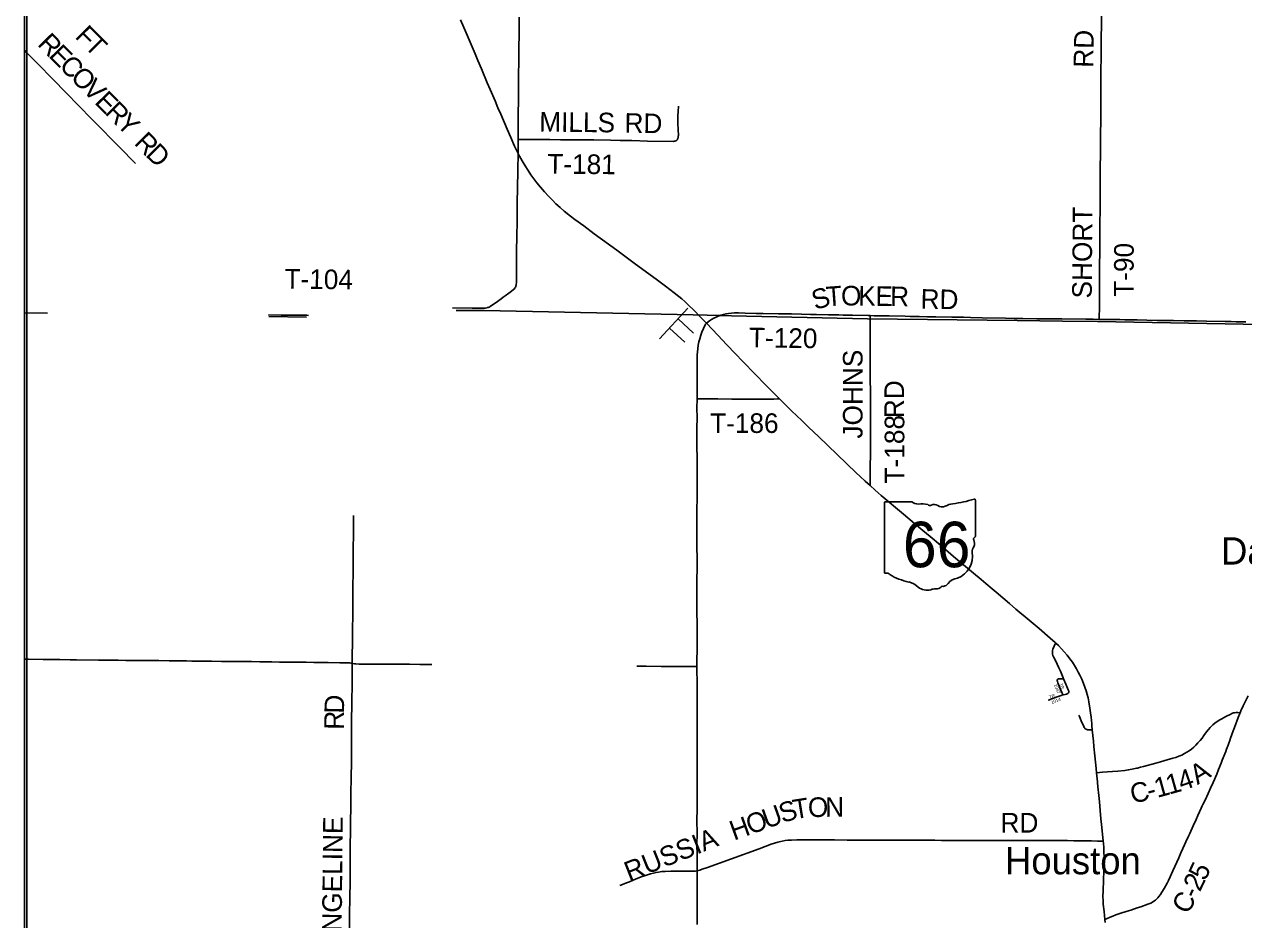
# Model space of a CAD drawing. Extents: x -87 to 2145, y -2128 to 440.
# Drawn here: x 90.3 to 183.6, y -365.9 to -297.5 of the extents above; entities that cross this region are included whole.
import ezdxf

# ---------------------------------------------------------------- set-up
doc = ezdxf.new("R2010")
doc.units = 0
for name, color, linetype in [('GM_X_Adjacent_County', 7, 'Continuous'), ('GM_X_County', 7, 'Continuous'), ('GM_X_County_Road', 7, 'Continuous'), ('GM_X_County_Road_Text', 7, 'Continuous'), ('GM_X_State_Route', 7, 'Continuous'), ('GM_X_State_Shield', 7, 'Continuous'), ('GM_X_Township', 7, 'Continuous'), ('GM_X_Township_Road', 7, 'Continuous'), ('GM_X_Township_Road_Text', 7, 'Continuous'), ('GM_X_Township_Subdivision', 7, 'Continuous'), ('GM_X_Township_Subdivision_Text', 7, 'Continuous'), ('GM_X_Unincorporated_Location', 7, 'Continuous'), ('GM_X_Unincorporated_Text', 7, 'Continuous'), ('SH_Border', 7, 'Continuous'), ('SN_P_Signs', 7, 'Continuous')]:
    doc.layers.add(name, color=color, linetype=linetype)

msp = doc.modelspace()

# ---------------------------------------------------------------- linework, layer by layer
at = {"layer": 'GM_X_Adjacent_County'}
msp.add_lwpolyline([(342.126, -461.349), (342.126, -234.663), (90.326, -234.663), (90.326, -451.873)], dxfattribs=at)
at = {"layer": 'GM_X_County'}
msp.add_lwpolyline([(342.126, -461.349), (342.126, -234.663), (90.326, -234.663), (90.326, -451.873)], dxfattribs=at)
at = {"layer": 'GM_X_County_Road'}
for points in [[(128.107, -306.252), (128.107, -306.151), (128.105, -305.577), (128.105, -305.283), (128.106, -305.037), (128.11, -304.463), (128.113, -304.152), (128.125, -303.398), (128.127, -302.512), (128.13, -302.233), (128.131, -302.184), (128.131, -302.151), (128.131, -301.743), (128.131, -301.71), (128.137, -301.169), (128.144, -300.447), (128.148, -300.152), (128.153, -299.824), (128.158, -299.365), (128.163, -299.005), (128.174, -298.431), (128.177, -297.874), (128.179, -297.48), (128.18, -296.906)], [(128.111, -307.332), (128.109, -306.842), (128.107, -306.252)], [(125.741, -319.126), (125.802, -319.108), (125.879, -319.078), (125.963, -319.036), (126.521, -318.651), (126.799, -318.449), (126.969, -318.323), (127.121, -318.209), (127.399, -318.008), (127.813, -317.673), (127.858, -317.621), (127.89, -317.567), (127.92, -317.51), (127.939, -317.451), (127.952, -317.399), (127.962, -317.324), (127.969, -317.238), (127.973, -317.14), (127.978, -316.877), (127.979, -316.532), (127.979, -316.073), (127.981, -315.532), (127.99, -314.827), (128.006, -313.629), (128.017, -312.547), (128.02, -311.989), (128.036, -311.12), (128.054, -309.922), (128.076, -308.675), (128.087, -308.134), (128.098, -307.824), (128.111, -307.332)], [(123.071, -319.133), (124.582, -319.165), (124.808, -319.168), (125.284, -319.173), (125.483, -319.166), (125.606, -319.155), (125.718, -319.133), (125.741, -319.126)], [(115.407, -346.341), (115.405, -346.14), (115.411, -345.829), (115.425, -344.632), (115.426, -344.041), (115.435, -343.5), (115.444, -342.893), (115.448, -342.237), (115.451, -341.384), (115.462, -340.564), (115.469, -339.285), (115.471, -338.546), (115.475, -338.055), (115.497, -335.972), (115.504, -335.031)], [(115.194, -366.593), (115.201, -365.494), (115.221, -364.33), (115.241, -362.968), (115.256, -361.705), (115.264, -360.131), (115.277, -359.344), (115.279, -358.523), (115.293, -357.261), (115.307, -356.211), (115.322, -355.161), (115.341, -353.8), (115.352, -352.438), (115.358, -351.52), (115.358, -351.027), (115.362, -350.355), (115.37, -349.814), (115.382, -349.191), (115.397, -348.011), (115.412, -346.78), (115.407, -346.341)], [(183.339, -350.115), (183.405, -349.965), (183.58, -349.595), (183.953, -348.828)], [(172.358, -354.715), (172.575, -354.694), (172.821, -354.671), (173.574, -354.621), (173.999, -354.581), (174.52, -354.526), (174.779, -354.487), (175.084, -354.43), (175.419, -354.36), (175.481, -354.347), (175.718, -354.289), (175.955, -354.228), (176.905, -353.971), (177.252, -353.872), (177.757, -353.728), (178.199, -353.602), (178.433, -353.53), (178.663, -353.446), (178.873, -353.356), (179.093, -353.249), (179.277, -353.144), (179.455, -353.029), (179.625, -352.904), (179.8, -352.756), (179.962, -352.596), (180.117, -352.429), (180.286, -352.23), (180.428, -352.051), (180.576, -351.855), (180.771, -351.591), (180.924, -351.396), (181.042, -351.259), (181.166, -351.127), (181.25, -351.048), (181.403, -350.921), (181.589, -350.785), (181.781, -350.661), (181.88, -350.602), (182.29, -350.392), (182.575, -350.248), (182.763, -350.163), (182.842, -350.134), (182.925, -350.115), (183.026, -350.105), (183.11, -350.105), (183.158, -350.107), (183.339, -350.115)], [(172.991, -365.934), (173.177, -365.858), (173.412, -365.762), (173.607, -365.68), (173.834, -365.588), (174.207, -365.464), (174.627, -365.327), (174.97, -365.217), (175.468, -365.052), (175.748, -364.959), (175.949, -364.89), (176.089, -364.841), (176.272, -364.77), (176.501, -364.675), (176.635, -364.609), (176.749, -364.54), (176.857, -364.461), (176.945, -364.385), (177.038, -364.289), (177.134, -364.175), (177.252, -364.015), (177.36, -363.85), (177.528, -363.567), (177.75, -363.164), (177.864, -362.945), (177.993, -362.68), (178.203, -362.216), (178.642, -361.226), (178.813, -360.836), (178.961, -360.507), (179.09, -360.224), (179.198, -359.986), (179.396, -359.556), (179.491, -359.351), (179.749, -358.782), (179.978, -358.275), (180.109, -357.992), (180.368, -357.426), (180.45, -357.249), (180.498, -357.145), (180.659, -356.809), (180.896, -356.287), (181.081, -355.886), (181.275, -355.452), (181.56, -354.806), (181.699, -354.473), (181.897, -353.969), (181.98, -353.754), (182.237, -353.08), (182.301, -352.911), (182.417, -352.605), (182.48, -352.435), (182.553, -352.235), (182.614, -352.065), (182.823, -351.496), (182.92, -351.235), (183.19, -350.495), (183.313, -350.174), (183.339, -350.115)], [(141.8, -362.203), (142.002, -362.151), (142.192, -362.095), (142.58, -361.961), (144.416, -361.298), (146.541, -360.518), (147.467, -360.186), (147.715, -360.102), (147.981, -360.024), (148.315, -359.946), (148.54, -359.905), (148.75, -359.878), (149.027, -359.86), (149.436, -359.847), (150.518, -359.84), (152.306, -359.853), (153.29, -359.86), (153.995, -359.864), (154.356, -359.866), (154.831, -359.866), (155.356, -359.866), (155.93, -359.868), (156.553, -359.87), (156.979, -359.871), (157.536, -359.869), (158.094, -359.869), (159.111, -359.869), (159.98, -359.874), (160.488, -359.884), (161.013, -359.891), (161.931, -359.894), (162.554, -359.894), (163.456, -359.895), (163.898, -359.894), (164.258, -359.891), (164.537, -359.892), (165.062, -359.894), (165.619, -359.891), (166.29, -359.891), (166.749, -359.895), (167.257, -359.897), (167.733, -359.897), (168.094, -359.896), (168.586, -359.897), (169.635, -359.896), (170.127, -359.901), (170.619, -359.906), (171.504, -359.921), (171.963, -359.931), (172.422, -359.942), (172.653, -359.943), (172.869, -359.943)], [(136.625, -363.044), (137.133, -362.838), (137.59, -362.658), (137.779, -362.591)], [(137.779, -362.591), (137.929, -362.537), (138.226, -362.444), (138.462, -362.381), (138.653, -362.34), (138.846, -362.306), (139.089, -362.277), (139.35, -362.257), (139.792, -362.242), (140.267, -362.236), (140.758, -362.239), (141.349, -362.243), (141.547, -362.239), (141.663, -362.229), (141.778, -362.208), (141.8, -362.203)], [(135.882, -363.341), (136.464, -363.11), (136.625, -363.044)]]:
    msp.add_lwpolyline(points, dxfattribs=at)
at = {"layer": 'GM_X_State_Route'}
for points in [[(166.483, -342.44), (166.184, -342.186), (165.687, -341.759), (165.186, -341.336), (164.672, -340.903), (164.372, -340.648), (163.899, -340.242), (163.536, -339.935), (162.943, -339.442), (161.422, -338.167), (160.407, -337.309), (159.618, -336.642), (159.065, -336.178), (158.426, -335.638), (157.583, -334.933), (155.879, -333.493), (155.407, -333.084), (155.029, -332.744), (154.651, -332.404), (154.265, -332.047), (153.957, -331.752), (152.518, -330.361), (151.084, -328.989), (150.35, -328.285), (149.806, -327.763), (149.046, -327.038), (148.52, -326.52), (148.098, -326.101), (147.531, -325.537), (146.974, -324.98), (146.285, -324.277), (145.247, -323.205), (144.758, -322.696), (144.047, -321.946), (143.403, -321.268), (142.516, -320.305), (141.955, -319.745), (141.65, -319.431), (141.544, -319.321), (141.147, -318.928), (140.848, -318.647), (140.627, -318.45), (140.399, -318.261), (140.051, -317.986), (139.383, -317.482), (138.669, -316.957), (137.082, -315.792), (135.657, -314.74), (133.926, -313.465), (133.118, -312.876), (132.446, -312.377), (132.114, -312.137), (131.633, -311.744), (131.312, -311.464), (130.997, -311.177), (130.728, -310.914), (130.421, -310.597), (130.112, -310.258), (129.802, -309.899), (129.543, -309.583), (129.305, -309.271), (129.086, -308.965), (128.867, -308.638), (128.64, -308.278), (128.416, -307.897), (128.21, -307.524), (128.111, -307.332), (128.007, -307.131), (127.83, -306.762), (127.535, -306.104), (127.26, -305.473), (126.773, -304.326), (126.562, -303.828), (126.344, -303.314), (125.962, -302.425), (125.744, -301.913), (125.295, -300.859), (125.025, -300.226), (124.808, -299.713), (124.348, -298.643), (124.115, -298.1), (123.692, -297.105)], [(141.806, -366.32), (141.803, -364.597), (141.8, -363.596), (141.801, -362.547), (141.8, -362.203), (141.793, -360.972), (141.783, -360.219), (141.79, -359.349), (141.786, -358.332), (141.792, -357.496), (141.791, -356.479), (141.789, -355.396), (141.792, -354.642), (141.788, -353.395), (141.791, -352.231), (141.789, -351.066), (141.79, -349.262), (141.794, -348.065), (141.787, -346.593), (141.786, -346.195), (141.792, -345.194), (141.789, -343.439), (141.781, -342.307), (141.784, -341.553), (141.783, -340.732), (141.788, -338.256), (141.785, -337.485), (141.787, -336.599), (141.782, -334.697), (141.792, -333.565), (141.788, -330.924), (141.786, -329.464), (141.782, -328.365), (141.788, -327.529), (141.787, -326.823), (141.79, -326.102), (141.791, -325.954), (141.788, -325.248), (141.789, -324.412), (141.79, -323.838), (141.791, -323.199), (141.803, -322.74), (141.819, -322.496), (141.843, -322.269), (141.885, -321.994), (141.936, -321.738), (141.996, -321.5), (142.075, -321.234), (142.157, -321.004), (142.274, -320.716), (142.409, -320.429), (142.433, -320.391), (142.457, -320.362), (142.516, -320.305)], [(172.002, -351.086), (171.991, -350.962), (171.944, -350.456), (171.903, -350.115), (171.849, -349.759), (171.766, -349.275), (171.707, -348.986), (171.646, -348.732), (171.565, -348.449), (171.467, -348.154), (171.364, -347.879), (171.231, -347.562), (171.088, -347.25), (170.962, -347.002), (170.827, -346.759), (170.666, -346.493), (170.513, -346.261), (170.313, -345.982), (170.103, -345.71), (169.882, -345.447), (169.673, -345.217), (169.444, -344.984), (169.238, -344.787), (169.195, -344.747), (168.816, -344.409), (167.956, -343.674), (166.897, -342.793), (166.483, -342.44)], [(172.437, -355.45), (172.434, -355.417), (172.358, -354.715), (172.322, -354.39), (172.231, -353.41), (172.161, -352.708), (172.117, -352.301), (172.035, -351.428), (172.002, -351.086)], [(173.015, -366.177), (172.991, -365.934), (172.931, -365.329), (172.873, -364.774), (172.853, -364.461), (172.849, -364.198), (172.858, -363.722), (172.911, -362.197), (172.927, -361.64), (172.928, -361.181), (172.922, -360.739), (172.909, -360.445), (172.883, -360.102), (172.869, -359.943), (172.822, -359.416), (172.741, -358.667), (172.694, -358.242), (172.639, -357.588), (172.573, -356.936), (172.528, -356.462), (172.467, -355.792), (172.437, -355.45)]]:
    msp.add_lwpolyline(points, dxfattribs=at)
at = {"layer": 'GM_X_State_Shield'}
for p, q in [((163.085, -336.617), (163.085, -333.854)), ((156.124, -334.075), (156.124, -339.359)), ((158.231, -333.985), (156.193, -333.985)), ((163.084, -336.617), (163.085, -336.617))]:
    msp.add_line(p, q, dxfattribs=at)
for centre, radius, start, end in [((160.605, -326.782), 7.382, 275.84447, 288.90645), ((163.008, -333.842), 0.0775, 351.86209, 97.738), ((156.204, -334.064), 0.0806, 98.1301, 188.1301), ((158.716, -333.371), 0.782, 231.61951, 271.11188), ((158.976, -336.951), 2.808, 80.48669, 94.98827), ((159.613, -334.037), 0.226, 219.79206, 297.10237), ((159.945, -334.647), 0.469, 54.46668, 119.14113), ((160.55, -333.81), 0.564, 233.85621, 294.82819), ((161.547, -335.598), 1.485, 97.34618, 120.76885), ((163.067, -336.82), 0.12, 107.94398, 210.33697), ((163.002, -336.628), 0.0829, 289.60381, 7.73413), ((163.362, -337.774), 0.524, 136.8065, 186.92959), ((162.304, -337.17), 0.72, 340.03296, 23.64957), ((161.019, -338.125), 1.846, 292.30889, 8.98584), ((156.204, -339.37), 0.0814, 171.95839, 258.30661), ((156.217, -338.83), 0.621, 267.33899, 280.60386), ((156.344, -339.663), 0.224, 29.74838, 93.27175), ((159.17, -334.917), 5.331, 240.41292, 257.1985), ((157.581, -341.732), 1.668, 47.18416, 75.83597), ((160.074, -340.085), 0.564, 268.77702, 315.54927), ((160.584, -340.597), 0.159, 65.75173, 132.64842), ((160.516, -339.871), 0.597, 282.87319, 323.27711), ((161.797, -340.842), 1.011, 94.40312, 142.57675), ((159.385, -339.69), 1.058, 230.70037, 286.29184), ((159.996, -341.516), 0.87, 85.69512, 111.20995)]:
    msp.add_arc(centre, radius, start, end, dxfattribs=at)
at = {"layer": 'GM_X_Township'}
for p, q in [((109.027, -319.802), (111.918, -319.849)), ((111.918, -319.849), (109.027, -319.802))]:
    msp.add_line(p, q, dxfattribs=at)
for points in [[(246.785, -234.663), (90.326, -234.663), (90.326, -319.52), (92.095, -319.546)], [(92.095, -319.546), (90.326, -319.52), (90.326, -451.873), (98.227, -452.445), (101.35, -452.662), (107.813, -452.727), (113.202, -452.727), (114.73, -452.822), (141.984, -452.95), (161.811, -452.995), (181.93, -453.064), (195.32, -453.117), (208.542, -453.167), (221.675, -453.226), (221.963, -453.23), (221.928, -449.631)], [(123.349, -319.336), (125.514, -319.344), (141.488, -319.686), (142.555, -319.71), (144.421, -319.751), (154.831, -319.981), (166.286, -320.119), (169.752, -320.161), (172.418, -320.193), (193.342, -320.561)], [(221.093, -364.423), (221.05, -360.125), (220.92, -346.926), (220.796, -334.306), (220.66, -320.641), (219.794, -320.63), (207.538, -320.649), (193.342, -320.561), (172.418, -320.193), (169.752, -320.161), (166.286, -320.119), (154.831, -319.981), (144.421, -319.751), (142.555, -319.71), (141.488, -319.686), (125.514, -319.344), (123.349, -319.336)]]:
    msp.add_lwpolyline(points, dxfattribs=at)
at = {"layer": 'GM_X_Township_Road'}
for points in [[(172.563, -320.023), (172.564, -319.841), (172.572, -319.127), (172.585, -318.311), (172.583, -317.278), (172.59, -316.098), (172.593, -315.606), (172.597, -315.163), (172.606, -314.098), (172.615, -313.098), (172.62, -312.557), (172.627, -311.736), (172.636, -310.539), (172.642, -308.817), (172.645, -308.276), (172.648, -307.489), (172.662, -306.259), (172.674, -304.405), (172.675, -303.601), (172.685, -302.749), (172.684, -302.306), (172.687, -301.372), (172.689, -300.864), (172.699, -300.095), (172.716, -299.21), (172.723, -298.258), (172.726, -297.718), (172.733, -296.145)], [(98.831, -308.089), (98.734, -307.993), (97.709, -306.954), (97.143, -306.382), (96.092, -305.323), (95.371, -304.582), (94.624, -303.82), (93.364, -302.528), (92.656, -301.799), (91.207, -300.324), (90.5, -299.615), (90.326, -299.436)], [(130.534, -306.265), (131.356, -306.279), (132.832, -306.289), (133.882, -306.297), (135.162, -306.312), (135.899, -306.326), (136.798, -306.344), (137.994, -306.382), (139.956, -306.406), (140.053, -306.399), (140.107, -306.389), (140.152, -306.374), (140.194, -306.353), (140.223, -306.333), (140.249, -306.308), (140.274, -306.274), (140.291, -306.246), (140.31, -306.214), (140.329, -306.171), (140.342, -306.134), (140.351, -306.095), (140.354, -306.061), (140.359, -306.015), (140.361, -305.961), (140.33, -305.025), (140.32, -304.453), (140.335, -304.129), (140.36, -303.705)], [(128.107, -306.252), (128.223, -306.252), (129.666, -306.25), (130.534, -306.265)], [(112.069, -319.715), (111.941, -319.713), (111.35, -319.706), (109.973, -319.688), (108.991, -319.674)], [(142.516, -320.305), (142.754, -320.134), (142.903, -320.032), (143.072, -319.932), (143.248, -319.843), (143.416, -319.767), (143.614, -319.7), (143.803, -319.645), (144.011, -319.597), (144.055, -319.59)], [(144.055, -319.59), (144.205, -319.565), (144.434, -319.539), (144.647, -319.527), (144.958, -319.525), (145.483, -319.538), (146.319, -319.562), (146.844, -319.569), (148.024, -319.587), (149.008, -319.608), (149.778, -319.622), (150.467, -319.644), (150.942, -319.65), (151.844, -319.666), (152.647, -319.687), (152.975, -319.691), (153.697, -319.706), (154.878, -319.729), (155.035, -319.733)], [(155.029, -332.744), (155.035, -332.496), (155.045, -332.119), (155.044, -331.808), (155.042, -331.398), (155.055, -330.218), (155.055, -329.611), (155.055, -329.25), (155.059, -328.775), (155.057, -328.103), (155.056, -327.365), (155.053, -326.61), (155.055, -326.168), (155.056, -325.856), (155.053, -325.364), (155.047, -324.788), (155.048, -323.267), (155.048, -323.153), (155.049, -322.99), (155.049, -322.81), (155.047, -322.056), (155.045, -321.779), (155.044, -321.583), (155.038, -321.032), (155.035, -319.838), (155.035, -319.733)], [(155.035, -319.733), (155.353, -319.741), (156.075, -319.745), (156.501, -319.754), (157.714, -319.78), (158.092, -319.791), (158.797, -319.81), (159.436, -319.824), (160.06, -319.83), (161.288, -319.844), (161.893, -319.857), (162.188, -319.861), (162.712, -319.876), (163.598, -319.897), (165.402, -319.926), (166.042, -319.943), (166.2, -319.946)], [(166.2, -319.946), (166.73, -319.955), (167.796, -319.978), (169.135, -319.989), (169.462, -319.991), (169.711, -319.993)], [(169.711, -319.993), (171.526, -320.006), (172.1, -320.016), (172.493, -320.022), (172.563, -320.023)], [(172.563, -320.023), (173.002, -320.029), (173.822, -320.036), (174.15, -320.04), (174.511, -320.046), (175.084, -320.057), (175.478, -320.061), (176.216, -320.076), (176.987, -320.096), (177.61, -320.106), (178.233, -320.117), (179.052, -320.137), (179.626, -320.138), (180.003, -320.146), (180.758, -320.152), (182.2, -320.176), (182.659, -320.186), (183.036, -320.2), (183.413, -320.208), (183.774, -320.212)], [(141.79, -326.102), (142.005, -326.101), (142.546, -326.098), (142.841, -326.099), (143.383, -326.105), (144.465, -326.117), (144.875, -326.12), (145.236, -326.119), (146.22, -326.118), (147.09, -326.12), (147.418, -326.121), (147.664, -326.115), (147.946, -326.106), (148.098, -326.101)], [(169.822, -347.516), (169.797, -347.454), (169.587, -346.926), (169.481, -346.689), (169.352, -346.404), (169.21, -346.109), (169.068, -345.832), (169.023, -345.73), (168.995, -345.638), (168.98, -345.545), (168.976, -345.45), (168.984, -345.356), (169.005, -345.263), (169.048, -345.167), (169.082, -345.089), (169.121, -345.014), (169.151, -344.956), (169.238, -344.787)], [(90.326, -346.022), (90.635, -346.025), (91.767, -346.039), (92.012, -346.043), (92.439, -346.05), (92.816, -346.053), (93.045, -346.056), (93.816, -346.059), (94.324, -346.066), (95.997, -346.084), (97.014, -346.094), (97.49, -346.102), (98.08, -346.109), (98.9, -346.111), (99.72, -346.117), (100.311, -346.125), (100.623, -346.128), (101.41, -346.137), (101.853, -346.143), (102.738, -346.155), (103.132, -346.162), (103.755, -346.169), (104.641, -346.181), (105.395, -346.19), (105.789, -346.191), (106.018, -346.193), (106.428, -346.194), (107.445, -346.203), (107.691, -346.205), (108.331, -346.213), (109.249, -346.233), (109.84, -346.242), (110.2, -346.244), (110.856, -346.252), (111.316, -346.254), (111.89, -346.256), (112.48, -346.265), (113.087, -346.27), (113.563, -346.274), (114.465, -346.29), (114.711, -346.294), (115.071, -346.3), (115.136, -346.305), (115.222, -346.312), (115.332, -346.325), (115.407, -346.341)], [(115.407, -346.341), (115.46, -346.352), (115.573, -346.371), (115.687, -346.38), (115.933, -346.39), (116.261, -346.39), (116.917, -346.392), (117.885, -346.4), (118.787, -346.409), (119.279, -346.41), (119.787, -346.413), (120.574, -346.425), (121.066, -346.427), (121.498, -346.429)], [(137.193, -346.555), (137.909, -346.558), (139.04, -346.572), (140.073, -346.584), (140.975, -346.589), (141.646, -346.592), (141.787, -346.593)], [(170.239, -348.555), (170.241, -348.528), (170.241, -348.502), (170.234, -348.466), (170.218, -348.422), (170.191, -348.365), (170.143, -348.247), (170.005, -347.931), (169.822, -347.516)], [(172.035, -351.428), (171.872, -351.427), (171.76, -351.43), (171.704, -351.428), (171.656, -351.422), (171.609, -351.407), (171.552, -351.376), (171.499, -351.338), (171.453, -351.292), (171.414, -351.239), (171.377, -351.167), (171.19, -350.749), (171.049, -350.418), (171, -350.315)]]:
    msp.add_lwpolyline(points, dxfattribs=at)
at = {"layer": 'GM_X_Township_Subdivision'}
for points in [[(169.769, -348.753), (169.743, -348.679), (169.702, -348.561), (169.609, -348.333), (169.507, -348.075), (169.405, -347.834), (169.366, -347.726), (169.351, -347.663), (169.348, -347.631), (169.35, -347.616), (169.355, -347.601), (169.361, -347.588), (169.382, -347.562), (169.404, -347.547), (169.43, -347.535), (169.487, -347.528), (169.54, -347.53), (169.614, -347.534), (169.679, -347.535), (169.732, -347.531), (169.822, -347.516)], [(168.659, -349.163), (168.767, -349.124), (168.997, -349.037), (169.147, -348.972), (169.344, -348.894), (169.638, -348.79), (169.769, -348.753)], [(169.769, -348.753), (169.828, -348.736), (169.957, -348.712), (170.053, -348.691), (170.113, -348.668), (170.152, -348.647), (170.185, -348.623), (170.214, -348.591), (170.239, -348.555)]]:
    msp.add_lwpolyline(points, dxfattribs=at)
at = {"layer": 'GM_X_Unincorporated_Location'}
msp.add_line((172.716, -357.916), (172.716, -357.916), dxfattribs=at)
at = {"layer": 'SH_Border'}
for points in [[(90.326, -234.78), (90.326, -654.78), (90.514, -654.78), (90.514, -234.78)], [(342.126, -654.78), (342.126, -234.78), (90.514, -234.78), (90.514, -654.78)]]:
    msp.add_lwpolyline(points, close=True, dxfattribs=at)
at = {"layer": 'SN_P_Signs'}
for p, q in [((138.928, -321.515), (141.095, -319.16)), ((139.687, -320.691), (140.864, -321.774)), ((140.012, -320.337), (140.012, -320.337)), ((140.012, -320.337), (140.012, -320.337)), ((140.337, -319.984), (141.514, -321.067))]:
    msp.add_line(p, q, dxfattribs=at)

# ---------------------------------------------------------------- texts
at = {"layer": 'GM_X_County_Road_Text'}
for s, rotation, p in [('D', 88.79414, (114.78, -350.196)), ('R', 89.42623, (114.768, -351.424)), ('4', 18.92454, (178.877, -356.115)), ('A', 31.63342, (180.079, -355.66)), ('C', 11.70031, (175.096, -357.072)), ('1', 15.43104, (177.001, -356.639)), ('1', 15.62178, (177.897, -356.392)), ('-', 14.91314, (176.392, -356.801)), ('U', 19.74253, (147.097, -359.011)), ('S', 17.58447, (148.326, -358.57)), ('T', 9.19776, (149.234, -358.277)), ('O', 0.82876, (150.284, -358.103)), ('N', 0.42803, (151.601, -358.084)), ('RANGELINE', 89.40317, (114.569, -369.661)), ('H', 19.93378, (144.617, -359.91)), ('O', 19.93206, (145.858, -359.46)), ('RD', 0.00001, (165.011, -359.287)), ('RUSSIA', 21.7659, (136.597, -363.038)), ('5', 64.4866, (180.667, -363.038)), ('2', 64.43574, (180.268, -363.873)), ('-', 64.55634, (180.004, -364.428)), ('C', 59.59817, (179.314, -365.616))]:
    msp.add_text(s, height=1.5, rotation=rotation, dxfattribs=at).set_placement(p)
at = {"layer": 'GM_X_State_Shield'}
msp.add_text('66', height=3.4805, dxfattribs=at).set_placement((157.538, -338.986))
at = {"layer": 'GM_X_Township_Road_Text'}
for s, rotation, p in [('F', 314.58844, (94.135, -298.433)), ('R', 314.59037, (91.261, -299.019)), ('T', 314.58938, (94.846, -299.154)), ('RD', 89.01877, (172.1, -300.778)), ('E', 314.58938, (92.126, -299.897)), ('C', 314.58741, (92.914, -300.696)), ('O', 314.58871, (93.779, -301.573)), ('V', 314.58871, (94.705, -302.513)), ('E', 314.58786, (95.632, -303.453)), ('R', 314.58763, (96.419, -304.252)), ('Y', 314.58871, (97.284, -305.13)), ('MILLS', 359.3191, (129.712, -305.651)), ('RD', 359.02594, (136.231, -305.74)), ('R', 314.6, (98.654, -306.588)), ('D', 315.31739, (99.534, -307.48)), ('T-181', 359.43884, (130.33, -308.867)), ('SHORT', 89.58175, (171.989, -318.427)), ('T-90', 89.65368, (175.183, -318.3)), ('T-104', 359.16468, (110.217, -317.66)), ('S', 17.73852, (150.839, -319.321)), ('T', 4.20363, (151.712, -319.03)), ('O', 359.28236, (152.796, -318.949)), ('K', 359.14392, (154.115, -318.966)), ('E', 359.14286, (155.435, -318.985)), ('R', 359.14132, (156.557, -319.002)), ('RD', 359.01811, (158.884, -319.204)), ('T-120', 359.15893, (145.754, -322.154)), ('JOHNS', 90, (154.455, -329.143)), ('RD', 90, (157.624, -327.581)), ('T-186', 0.00001, (142.791, -328.711)), ('T-188', 90, (157.649, -332.575))]:
    msp.add_text(s, height=1.5, rotation=rotation, dxfattribs=at).set_placement(p)
at = {"layer": 'GM_X_Township_Subdivision_Text'}
for s, rotation, p in [('1047', 292.93073, (169.081, -347.992)), ('T', 288.96638, (169.501, -347.922)), ('TR', 20.55904, (168.779, -349.054)), ('R', 295.82063, (169.571, -348.118)), ('1014', 21.04642, (168.93, -349.455))]:
    msp.add_text(s, height=0.25, rotation=rotation, dxfattribs=at).set_placement(p)
at = {"layer": 'GM_X_Unincorporated_Text'}
for s, p in [('Dawson', (181.885, -338.78)), ('Houston', (165.358, -362.478))]:
    msp.add_text(s, height=2.085, rotation=0.00001, dxfattribs=at).set_placement(p)

doc.saveas('drawing.dxf')
